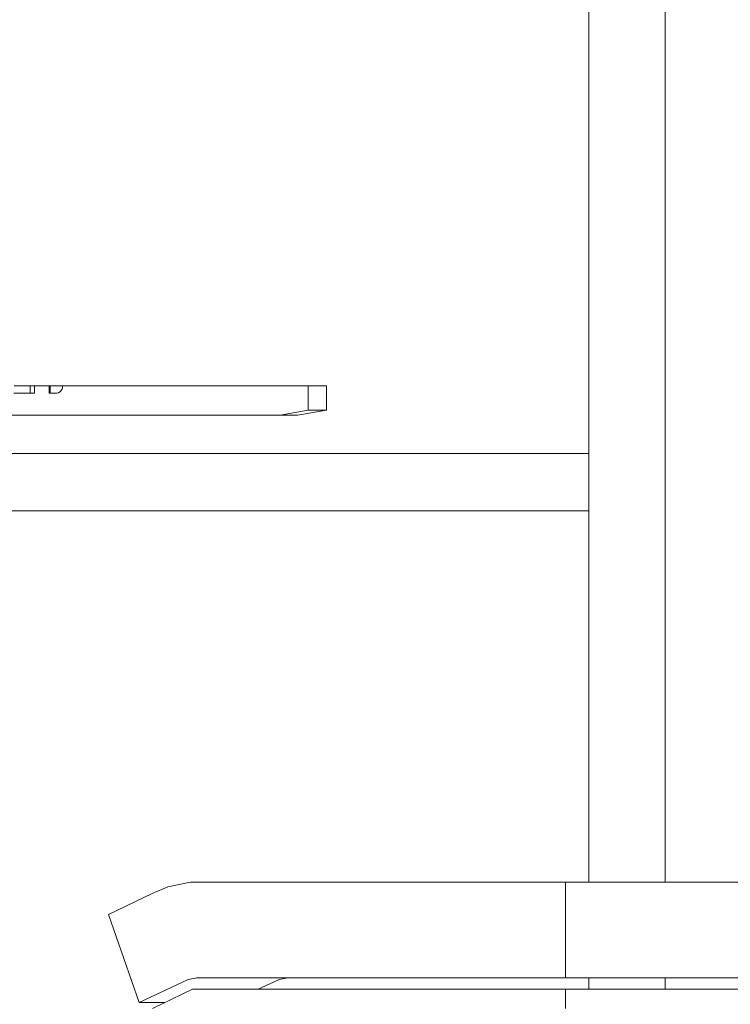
# Model space of a CAD drawing. Header units: millimetres. Extents: x -30280 to 100171, y -17460 to 4378.
# Tile 261 of 281: x 80083 to 80455, y -9368 to -8853. Entities that reach past the tile are written whole.
import ezdxf

# ---------------------------------------------------------------- set-up
doc = ezdxf.new("R2010")
doc.units = ezdxf.units.MM
doc.header["$MEASUREMENT"] = 0
doc.linetypes.add('Wipeout_Contour', pattern=[1000, 0, -1000])
for name, color, linetype in [('Nuevo_08_E_Envans secs', 7, 'Continuous'), ('Nuevo_09_EI_Mobiliari general', 7, 'Continuous'), ('Nuevo_Ventanas Archicad', 7, 'Continuous')]:
    doc.layers.add(name, color=color, linetype=linetype)
for name, color, linetype, lineweight in [('Nuevo_08_E_Envans secs_Pluma_Nº__47', 7, 'Continuous', 20), ('Nuevo_09_EI_Mobiliari general_Pluma_Nº__1', 7, 'Continuous', 5), ('Nuevo_09_EI_Mobiliari general_Pluma_Nº__24', 252, 'Continuous', 5), ('Nuevo_Ventanas Archicad_Pluma_Nº__1', 7, 'Continuous', 5)]:
    doc.layers.add(name, color=color, linetype=linetype, lineweight=lineweight)

# ---------------------------------------------------------------- blocks, each defined once
blk = doc.blocks.new('Elem Sección_248_3', base_point=(91863.52, -13459.98))
at = {"color": 254, "linetype": 'Wipeout_Contour', "lineweight": 0, "ltscale": 323421.126787}
blk.add_wipeout([(80380.69, -7749.98), (80380.69, -9303.98), (80420.69, -9303.98), (80420.69, -7749.98)], dxfattribs=at).dxf.layer = 'Nuevo_Ventanas Archicad'
at = {"color": 254, "linetype": 'Wipeout_Contour', "lineweight": 0, "ltscale": 323773.332371}
blk.add_wipeout([(80380.69, -9359.98), (80420.69, -9359.98), (80420.69, -9353.98), (80380.69, -9353.98)], dxfattribs=at).dxf.layer = 'Nuevo_Ventanas Archicad'
at = {"color": 254, "linetype": 'Wipeout_Contour', "lineweight": 0, "ltscale": 3003584.623804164}
blk.add_wipeout([(81654.55, -7749.98), (80420.69, -7749.98), (80420.69, -9303.98), (80541.96, -9303.98), (80526.6, -9301.35), (80524.8, -9166.29), (80554.19, -8959.36), (80584.28, -8860.41), (80629.72, -8860.41), (80671.85, -8867.68), (80669.23, -8876.51), (80675.44, -8876.51), (80684.03, -8877.38), (80652.16, -8993.43), (80622.15, -9234.54), (80624.17, -9335.97), (80623.51, -9340.37), (80621.45, -9346.94), (80618.44, -9353.01), (80614.57, -9358.37), (80609.95, -9362.87), (80604.74, -9366.37), (80599.08, -9368.76), (80593.15, -9369.98), (80421.66, -9369.98), (80421.66, -9409.98), (80420.69, -9409.98), (80420.69, -9656.98), (80596.29, -9656.98), (80649.24, -9680.03), (80672.78, -9745.5), (80663.96, -9747.19), (80660.6, -9747.88), (80660.06, -9747.98), (80666.12, -9747.98), (80666.12, -9759.98), (81654.55, -9759.98)], dxfattribs=at).dxf.layer = 'Nuevo_Ventanas Archicad'
at = {"layer": 'Nuevo_Ventanas Archicad_Pluma_Nº__1', "color": 7, "linetype": 'Continuous', "lineweight": 5}
blk.add_line((80420.69, -9303.98), (80420.69, -7749.98), dxfattribs=at)
at = {"color": 254, "linetype": 'Wipeout_Contour', "lineweight": 0, "ltscale": 567405.554129}
blk.add_wipeout([(80560.01, -9353.98), (80420.69, -9353.98), (80420.69, -9359.98), (80546.58, -9359.98), (80551.08, -9359.06), (80555.36, -9357.27), (80559.31, -9354.64)], dxfattribs=at).dxf.layer = 'Nuevo_Ventanas Archicad'
at = {"layer": 'Nuevo_Ventanas Archicad_Pluma_Nº__1', "color": 7, "linetype": 'Continuous', "lineweight": 5}
blk.add_line((80420.69, -9359.98), (80420.69, -9353.98), dxfattribs=at)
blk = doc.blocks.new('Elem Sección_290_3', base_point=(91863.52, -13459.98))
at = {"layer": 'Nuevo_08_E_Envans secs_Pluma_Nº__47', "color": 7, "linetype": 'Continuous', "lineweight": 20}
blk.add_line((80380.69, -7362.98), (80380.69, -9079.98), dxfattribs=at)
at = {"color": 254, "linetype": 'Wipeout_Contour', "lineweight": 0, "ltscale": 2986901.362339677}
blk.add_wipeout([(80380.69, -9109.98), (79580.69, -9109.98), (79580.69, -9807.98), (80112.3, -9807.98), (80102.23, -9802.95), (80096.4, -9785.98), (80102.23, -9769.01), (80103.62, -9768.31), (80103.86, -9767.59), (80119.12, -9759.98), (80132.23, -9759.98), (80134.43, -9761.07), (80136.46, -9759.98), (80136.76, -9759.98), (80136.76, -9747.98), (80136.18, -9747.88), (80130.34, -9746.2), (80150.19, -9682.92), (80152.02, -9680.03), (80198.21, -9656.98), (80362.69, -9656.98), (80362.69, -9509.98), (80372.2, -9509.98), (80372.2, -9409.98), (80345.57, -9409.98), (80345.57, -9369.98), (80220.8, -9369.98), (80200.15, -9379.98), (80152.59, -9379.98), (80152.59, -9369.98), (80158.89, -9366.98), (80145.71, -9366.98), (80129.59, -9320.87), (80152.46, -9309.96), (80160.7, -9306.41), (80172.57, -9303.98), (80380.69, -9303.98)], dxfattribs=at).dxf.layer = 'Nuevo_08_E_Envans secs'
at = {"layer": 'Nuevo_08_E_Envans secs_Pluma_Nº__47', "color": 7, "linetype": 'Continuous', "lineweight": 20}
blk.add_line((80380.69, -9109.98), (80380.69, -9303.98), dxfattribs=at)
at = {"color": 254, "linetype": 'Wipeout_Contour', "lineweight": 0, "ltscale": 484888.94111}
blk.add_wipeout([(80207.95, -9359.98), (80380.69, -9359.98), (80380.69, -9353.98), (80223.36, -9353.98), (80218.92, -9354.89), (80215.82, -9356.22)], dxfattribs=at).dxf.layer = 'Nuevo_08_E_Envans secs'
at = {"layer": 'Nuevo_08_E_Envans secs_Pluma_Nº__47', "color": 7, "linetype": 'Continuous', "lineweight": 20}
blk.add_line((80380.69, -9353.98), (80380.69, -9359.98), dxfattribs=at)
blk = doc.blocks.new('Elem Sección_296_3', base_point=(91863.52, -13459.98))
at = {"layer": 'Nuevo_09_EI_Mobiliari general_Pluma_Nº__1', "color": 7, "linetype": 'Continuous', "lineweight": 5}
for p, q in [((80380.69, -9079.98), (79580.69, -9079.98)), ((80380.69, -9079.98), (80380.69, -9109.98)), ((80380.69, -9109.98), (79580.69, -9109.98))]:
    blk.add_line(p, q, dxfattribs=at)
blk = doc.blocks.new('Elem Sección_299_3', base_point=(91863.52, -13459.98))
at = {"color": 254, "linetype": 'Wipeout_Contour', "lineweight": 0, "ltscale": 484660.234803}
blk.add_wipeout([(80152.59, -9369.98), (80152.59, -9379.98), (80173.24, -9369.98), (80368.45, -9369.98), (80368.45, -9359.98), (80173.57, -9359.98)], dxfattribs=at).dxf.layer = 'Nuevo_09_EI_Mobiliari general'
at = {"color": 254, "linetype": 'Wipeout_Contour', "lineweight": 0, "ltscale": 484338.068754}
blk.add_wipeout([(80145.71, -9366.98), (80158.89, -9366.98), (80173.57, -9359.98), (80207.95, -9359.98), (80215.82, -9356.22), (80168.27, -9356.22)], dxfattribs=at).dxf.layer = 'Nuevo_09_EI_Mobiliari general'
at = {"color": 254, "linetype": 'Wipeout_Contour', "lineweight": 0, "ltscale": 322949.866631}
blk.add_wipeout([(80168.27, -9356.22), (80215.82, -9356.22), (80218.92, -9354.89), (80171.36, -9354.89)], dxfattribs=at).dxf.layer = 'Nuevo_09_EI_Mobiliari general'
at = {"color": 254, "linetype": 'Wipeout_Contour', "lineweight": 0, "ltscale": 322964.323774}
blk.add_wipeout([(80171.36, -9354.89), (80218.92, -9354.89), (80223.36, -9353.98), (80175.81, -9353.98)], dxfattribs=at).dxf.layer = 'Nuevo_09_EI_Mobiliari general'
at = {"color": 254, "linetype": 'Wipeout_Contour', "lineweight": 0, "ltscale": 807427.610209}
blk.add_wipeout([(80152.46, -9309.96), (80129.59, -9320.87), (80145.71, -9366.98), (80168.27, -9356.22), (80171.36, -9354.89), (80175.81, -9353.98), (80368.45, -9353.98), (80368.45, -9303.98), (80172.57, -9303.98), (80160.7, -9306.41)], dxfattribs=at).dxf.layer = 'Nuevo_09_EI_Mobiliari general'
at = {"layer": 'Nuevo_09_EI_Mobiliari general_Pluma_Nº__1', "color": 7, "linetype": 'Continuous', "lineweight": 5}
for p, q in [((80160.7, -9306.41), (80152.46, -9309.96)), ((80172.57, -9303.98), (80160.7, -9306.41)), ((80178.59, -9303.98), (80172.57, -9303.98)), ((80368.45, -9303.98), (80178.59, -9303.98)), ((80152.46, -9309.96), (80129.59, -9320.87)), ((80129.59, -9320.87), (80145.71, -9366.98)), ((80145.71, -9366.98), (80168.27, -9356.22)), ((80168.27, -9356.22), (80171.36, -9354.89)), ((80171.36, -9354.89), (80175.81, -9353.98)), ((80175.81, -9353.98), (80178.07, -9353.98)), ((80178.07, -9353.98), (80368.45, -9353.98)), ((80207.95, -9359.98), (80215.82, -9356.22)), ((80215.82, -9356.22), (80218.92, -9354.89)), ((80218.92, -9354.89), (80223.36, -9353.98)), ((80173.57, -9359.98), (80152.59, -9369.98)), ((80368.45, -9359.98), (80173.57, -9359.98)), ((80158.89, -9366.98), (80145.71, -9366.98))]:
    blk.add_line(p, q, dxfattribs=at)
at = {"layer": 'Nuevo_09_EI_Mobiliari general_Pluma_Nº__24', "color": 252, "linetype": 'Continuous', "lineweight": 5}
for p, q in [((80368.45, -9303.98), (80368.45, -9353.98)), ((80368.45, -9359.98), (80368.45, -9369.98))]:
    blk.add_line(p, q, dxfattribs=at)
at = {"layer": 'Nuevo_09_EI_Mobiliari general_Pluma_Nº__24', "color": 252, "linetype": 'Continuous', "lineweight": 5, "flags": 128}
for points in [[(80630.45, -8876.51), (80598.32, -8992.31), (80568.05, -9232.93), (80570.08, -9334.48), (80569.58, -9337.77), (80568.02, -9342.7), (80565.74, -9347.25), (80562.81, -9351.27), (80559.31, -9354.64), (80555.36, -9357.27), (80551.08, -9359.06), (80546.58, -9359.98), (80544.3, -9359.98), (80368.45, -9359.98)], [(80570.18, -9311.65), (80569.75, -9311.57), (80525.27, -9303.98), (80368.45, -9303.98)], [(80570.18, -9311.65), (80570.35, -9312.58), (80569.96, -9319.91), (80568.48, -9327.06), (80565.93, -9333.8), (80562.41, -9339.94), (80558.02, -9345.27), (80552.89, -9349.65), (80547.17, -9352.93), (80544.11, -9353.98), (80368.45, -9353.98)]]:
    blk.add_lwpolyline(points, dxfattribs=at)
blk = doc.blocks.new('Elem Sección_300_3', base_point=(91863.52, -13459.98))
at = {"color": 254, "linetype": 'Wipeout_Contour', "lineweight": 0, "ltscale": 323009.34807}
blk.add_wipeout([(80243.55, -9057.44), (80243.55, -9044.74), (80243.43, -9044.74), (80243.43, -9057.44)], dxfattribs=at).dxf.layer = 'Nuevo_09_EI_Mobiliari general'
at = {"color": 254, "linetype": 'Wipeout_Contour', "lineweight": 0, "ltscale": 322990.402005}
blk.add_wipeout([(80234.02, -9044.74), (80234.02, -9057.44), (80243.43, -9057.44), (80243.43, -9044.74)], dxfattribs=at).dxf.layer = 'Nuevo_09_EI_Mobiliari general'
at = {"layer": 'Nuevo_09_EI_Mobiliari general_Pluma_Nº__1', "color": 7, "linetype": 'Continuous', "lineweight": 5}
for p, q in [((80243.43, -9044.74), (80234.02, -9044.74)), ((80243.55, -9044.74), (80243.43, -9044.74))]:
    blk.add_line(p, q, dxfattribs=at)
at = {"color": 254, "linetype": 'Wipeout_Contour', "lineweight": 0, "ltscale": 322991.716896}
blk.add_wipeout([(80233.43, -9059.21), (80243.55, -9057.44), (80243.43, -9057.44), (80232.6, -9059.35)], dxfattribs=at).dxf.layer = 'Nuevo_09_EI_Mobiliari general'
at = {"color": 254, "linetype": 'Wipeout_Contour', "lineweight": 0, "ltscale": 403706.954659}
blk.add_wipeout([(80219.45, -9059.98), (80228.51, -9059.98), (80232.6, -9059.35), (80243.43, -9057.44), (80234.02, -9057.44)], dxfattribs=at).dxf.layer = 'Nuevo_09_EI_Mobiliari general'
at = {"layer": 'Nuevo_09_EI_Mobiliari general_Pluma_Nº__1', "color": 7, "linetype": 'Continuous', "lineweight": 5}
for p, q in [((80243.55, -9044.74), (80243.55, -9057.44)), ((80219.45, -9059.98), (80228.51, -9059.98)), ((80232.6, -9059.35), (80228.51, -9059.98)), ((80233.43, -9059.21), (80232.6, -9059.35)), ((80243.55, -9057.44), (80233.43, -9059.21)), ((80234.02, -9057.44), (80243.43, -9057.44)), ((80243.43, -9057.44), (80243.55, -9057.44))]:
    blk.add_line(p, q, dxfattribs=at)
blk = doc.blocks.new('Elem Sección_301_3', base_point=(91863.52, -13459.98))
at = {"layer": 'Nuevo_09_EI_Mobiliari general_Pluma_Nº__24', "color": 252, "linetype": 'Continuous', "lineweight": 5}
blk.add_line((80234.02, -9044.74), (80234.02, -9057.44), dxfattribs=at)
at = {"layer": 'Nuevo_09_EI_Mobiliari general_Pluma_Nº__24', "color": 252, "linetype": 'Continuous', "lineweight": 5, "flags": 128}
blk.add_lwpolyline([(79970.53, -9058.56), (79978.68, -9059.98), (80219.45, -9059.98), (80234.02, -9057.44)], dxfattribs=at)
at = {"color": 254, "linetype": 'Wipeout_Contour', "lineweight": 0, "ltscale": 322375.545248}
blk.add_wipeout([(80088.74, -9044.74), (80080.33, -9044.74), (80080.33, -9048.55), (80088.74, -9048.55)], dxfattribs=at).dxf.layer = 'Nuevo_09_EI_Mobiliari general'
at = {"color": 254, "linetype": 'Wipeout_Contour', "lineweight": 0, "ltscale": 322432.507273}
blk.add_wipeout([(80099.18, -9048.55), (80099.18, -9044.74), (80098.55, -9044.74), (80098.55, -9048.55)], dxfattribs=at).dxf.layer = 'Nuevo_09_EI_Mobiliari general'
at = {"color": 254, "linetype": 'Wipeout_Contour', "lineweight": 0, "ltscale": 322396.702898}
blk.add_wipeout([(80090.97, -9044.74), (80088.74, -9044.74), (80088.74, -9048.55), (80090.97, -9048.55)], dxfattribs=at).dxf.layer = 'Nuevo_09_EI_Mobiliari general'
at = {"color": 254, "linetype": 'Wipeout_Contour', "lineweight": 0, "ltscale": 322445.76523}
blk.add_wipeout([(80105.61, -9044.74), (80099.18, -9044.74), (80099.18, -9045.12), (80105.61, -9045.12)], dxfattribs=at).dxf.layer = 'Nuevo_09_EI_Mobiliari general'
at = {"layer": 'Nuevo_09_EI_Mobiliari general_Pluma_Nº__1', "color": 7, "linetype": 'Continuous', "lineweight": 5}
for p, q in [((80088.74, -9044.74), (80080.33, -9044.74)), ((80090.97, -9044.74), (80088.74, -9044.74)), ((80088.74, -9048.55), (80088.74, -9044.74))]:
    blk.add_line(p, q, dxfattribs=at)
at = {"layer": 'Nuevo_09_EI_Mobiliari general_Pluma_Nº__24', "color": 252, "linetype": 'Continuous', "lineweight": 5}
for p, q in [((80090.97, -9044.74), (80090.97, -9048.55)), ((80090.97, -9048.55), (80080.19, -9048.55))]:
    blk.add_line(p, q, dxfattribs=at)
at = {"color": 254, "linetype": 'Wipeout_Contour', "lineweight": 0, "ltscale": 322445.926281}
blk.add_wipeout([(80105.61, -9045.12), (80099.18, -9045.12), (80099.18, -9045.56), (80105.58, -9045.56)], dxfattribs=at).dxf.layer = 'Nuevo_09_EI_Mobiliari general'
at = {"color": 254, "linetype": 'Wipeout_Contour', "lineweight": 0, "ltscale": 322445.99031}
blk.add_wipeout([(80105.58, -9045.56), (80099.18, -9045.56), (80099.18, -9046.43), (80105.35, -9046.43)], dxfattribs=at).dxf.layer = 'Nuevo_09_EI_Mobiliari general'
at = {"color": 254, "linetype": 'Wipeout_Contour', "lineweight": 0, "ltscale": 322445.712474}
blk.add_wipeout([(80105.35, -9046.43), (80099.18, -9046.43), (80099.18, -9047.2), (80104.9, -9047.2)], dxfattribs=at).dxf.layer = 'Nuevo_09_EI_Mobiliari general'
at = {"color": 254, "linetype": 'Wipeout_Contour', "lineweight": 0, "ltscale": 322444.98132}
blk.add_wipeout([(80104.9, -9047.2), (80099.18, -9047.2), (80099.18, -9047.84), (80104.26, -9047.84)], dxfattribs=at).dxf.layer = 'Nuevo_09_EI_Mobiliari general'
at = {"layer": 'Nuevo_09_EI_Mobiliari general_Pluma_Nº__1', "color": 7, "linetype": 'Continuous', "lineweight": 5}
for p, q in [((80099.18, -9044.74), (80098.55, -9044.74)), ((80105.61, -9044.74), (80099.18, -9044.74))]:
    blk.add_line(p, q, dxfattribs=at)
at = {"layer": 'Nuevo_09_EI_Mobiliari general_Pluma_Nº__24', "color": 252, "linetype": 'Continuous', "lineweight": 5}
for p, q in [((80098.55, -9044.74), (80090.97, -9044.74)), ((80234.02, -9044.74), (80105.61, -9044.74))]:
    blk.add_line(p, q, dxfattribs=at)
at = {"color": 254, "linetype": 'Wipeout_Contour', "lineweight": 0, "ltscale": 322443.851284}
blk.add_wipeout([(80104.26, -9047.84), (80099.18, -9047.84), (80099.18, -9048.28), (80103.47, -9048.28)], dxfattribs=at).dxf.layer = 'Nuevo_09_EI_Mobiliari general'
at = {"color": 254, "linetype": 'Wipeout_Contour', "lineweight": 0, "ltscale": 322442.405172}
blk.add_wipeout([(80103.47, -9048.28), (80099.18, -9048.28), (80099.18, -9048.52), (80102.6, -9048.52)], dxfattribs=at).dxf.layer = 'Nuevo_09_EI_Mobiliari general'
at = {"color": 254, "linetype": 'Wipeout_Contour', "lineweight": 0, "ltscale": 322441.074611}
blk.add_wipeout([(80099.18, -9048.55), (80102.15, -9048.55), (80102.6, -9048.52), (80099.18, -9048.52)], dxfattribs=at).dxf.layer = 'Nuevo_09_EI_Mobiliari general'
at = {"layer": 'Nuevo_09_EI_Mobiliari general_Pluma_Nº__1', "color": 7, "linetype": 'Continuous', "lineweight": 5}
blk.add_line((80099.18, -9048.55), (80099.18, -9044.74), dxfattribs=at)
at = {"layer": 'Nuevo_09_EI_Mobiliari general_Pluma_Nº__24', "color": 252, "linetype": 'Continuous', "lineweight": 5}
blk.add_line((80098.55, -9044.74), (80098.55, -9048.55), dxfattribs=at)
at = {"layer": 'Nuevo_09_EI_Mobiliari general_Pluma_Nº__24', "color": 252, "linetype": 'Continuous', "lineweight": 5, "flags": 128}
blk.add_lwpolyline([(80105.61, -9044.74), (80105.61, -9045.12), (80105.58, -9045.56), (80105.35, -9046.43), (80104.9, -9047.2), (80104.26, -9047.84), (80103.47, -9048.28), (80102.6, -9048.52), (80102.15, -9048.55), (80098.55, -9048.55)], dxfattribs=at)

msp = doc.modelspace()

# ---------------------------------------------------------------- block references
at = {"layer": 'Nuevo_Ventanas Archicad', "lineweight": 0}
msp.add_blockref('Elem Sección_248_3', (91863.52, -13459.98), dxfattribs=at)

# ---------------------------------------------------------------- next in the draw order: block references
at = {"layer": 'Nuevo_08_E_Envans secs', "lineweight": 0}
msp.add_blockref('Elem Sección_290_3', (91863.52, -13459.98), dxfattribs=at)

# ---------------------------------------------------------------- next in the draw order: block references
at = {"layer": 'Nuevo_09_EI_Mobiliari general', "lineweight": 0}
msp.add_blockref('Elem Sección_296_3', (91863.52, -13459.98), dxfattribs=at)

# ---------------------------------------------------------------- next in the draw order: block references
msp.add_blockref('Elem Sección_299_3', (91863.52, -13459.98), dxfattribs=at)

# ---------------------------------------------------------------- next in the draw order: block references
msp.add_blockref('Elem Sección_300_3', (91863.52, -13459.98), dxfattribs=at)

# ---------------------------------------------------------------- next in the draw order: block references
msp.add_blockref('Elem Sección_301_3', (91863.52, -13459.98), dxfattribs=at)

doc.saveas('drawing.dxf')
